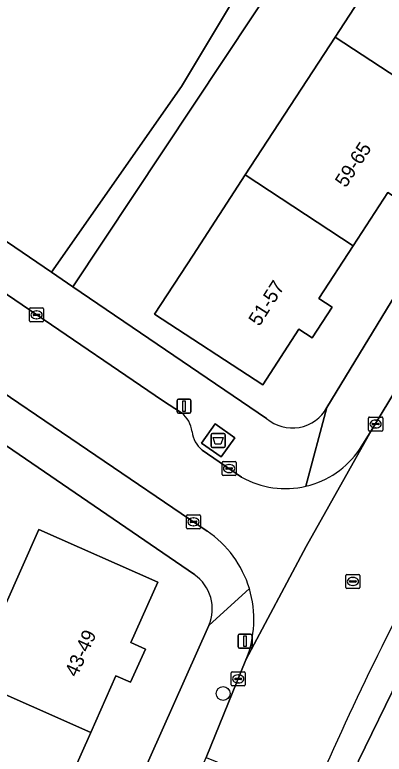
# Model space of a CAD drawing. Extents: x 160023 to 161302, y 384750 to 385707.
# Drawn here: x 160188.6 to 160214.8, y 385430 to 385482.5 of the extents above; entities that cross this region are included whole.
import ezdxf

# ---------------------------------------------------------------- set-up
doc = ezdxf.new("R2010")
doc.units = 0
for name, color, linetype in [('IMGEO_Afval_apart_plaats', 7, 'Continuous'), ('IMGEO_Boom', 7, 'Continuous'), ('IMGEO_Erf', 7, 'Continuous'), ('IMGEO_Groenvoorziening', 7, 'Continuous'), ('IMGEO_Kolk', 7, 'Continuous'), ('IMGEO_Lichtmast', 7, 'Continuous'), ('IMGEO_Pand', 7, 'Continuous'), ('IMGEO_Pand_nummerreeks', 7, 'Continuous'), ('IMGEO_Rijbaan_lokaal_gesloten', 7, 'Continuous'), ('IMGEO_Rijbaan_lokaal_open', 7, 'Continuous'), ('IMGEO_Rioolput', 7, 'Continuous'), ('IMGEO_Voetpad_gesloten', 7, 'Continuous'), ('IMGEO_Voetpad_open', 7, 'Continuous')]:
    doc.layers.add(name, color=color, linetype=linetype)

msp = doc.modelspace()

# ---------------------------------------------------------------- linework, layer by layer
at = {"layer": 'IMGEO_Afval_apart_plaats'}
for p, q in [((160202.634, 385452.737), (160203.424, 385452.737)), ((160203.424, 385452.737), (160202.634, 385452.737)), ((160202.534, 385451.837), (160202.534, 385452.637)), ((160202.534, 385452.637), (160202.534, 385451.837)), ((160203.524, 385452.637), (160203.524, 385451.837)), ((160203.524, 385451.837), (160203.524, 385452.637)), ((160203.424, 385451.737), (160202.634, 385451.737)), ((160202.634, 385451.737), (160203.424, 385451.737))]:
    msp.add_line(p, q, dxfattribs=at)
msp.add_lwpolyline([(160202.677, 385452.451), (160203.381, 385452.451), (160203.232, 385451.981), (160202.826, 385451.981), (160202.677, 385452.451)], dxfattribs=at)
for centre, start, end in [((160202.634, 385452.637), 90, 180), ((160202.634, 385452.637), 90, 180), ((160203.424, 385452.637), 0, 90), ((160203.424, 385452.637), 360, 90), ((160202.634, 385451.837), 180, 270), ((160202.634, 385451.837), 180, 270), ((160203.424, 385451.837), 270, 0), ((160203.424, 385451.837), 270, 0)]:
    msp.add_arc(centre, 0.1, start, end, dxfattribs=at)
at = {"layer": 'IMGEO_Boom'}
msp.add_circle((160203.383, 385434.267), 0.489, dxfattribs=at)
at = {"layer": 'IMGEO_Erf'}
for points in [[(160197.173, 385499.099), (160179.051, 385472.434), (160191.188, 385464.185), (160200.423, 385477.359), (160213.246, 385498.748)], [(160229.051, 385482.447), (160230.744, 385484.695), (160214.103, 385495.368), (160192.707, 385463.153), (160206.465, 385453.803)], [(160210.759, 385454.57), (160216.645, 385464.267), (160220.806, 385470.55), (160229.051, 385482.447)], [(160201.338, 385442.708), (160187.987, 385451.859), (160158.924, 385409.199), (160179.94, 385395.479)], [(160180.8, 385424.57), (160185.543, 385435.246), (160190.285, 385445.923), (160198.736, 385442.169), (160196.832, 385437.882), (160197.864, 385437.424), (160196.815, 385435.064), (160195.773, 385435.527), (160193.983, 385431.497), (160192.127, 385427.319)], [(160183.335, 385396.478), (160202.358, 385439.094)]]:
    msp.add_lwpolyline(points, dxfattribs=at)
msp.add_lwpolyline([(160217.716, 385490.66), (160221.229, 385488.37), (160225.417, 385485.639), (160222.862, 385481.721), (160223.802, 385481.107), (160222.422, 385478.99), (160221.46, 385479.617), (160219.002, 385475.848), (160216.53, 385472.058), (160217.489, 385471.432), (160216.041, 385469.211), (160215.087, 385469.833), (160212.629, 385466.064), (160210.185, 385462.317), (160211.131, 385461.7), (160209.706, 385459.515), (160208.766, 385460.128), (160206.202, 385456.196), (160198.512, 385461.212), (160201.244, 385465.401), (160204.96, 385471.099), (160211.338, 385480.879)], close=True, dxfattribs=at)
for centre, radius, start, end in [((160208.3, 385455.932), 2.811, 229.2426, 331.0123), ((160199.679, 385440.289), 2.933, 335.9618, 55.5601)]:
    msp.add_arc(centre, radius, start, end, dxfattribs=at)
at = {"layer": 'IMGEO_Groenvoorziening'}
msp.add_lwpolyline([(160224.032, 385450.925), (160218.738, 385441.239), (160212.991, 385429.483), (160210.991, 385424.828), (160209.287, 385420.485), (160210.198, 385420.12), (160209.954, 385419.471), (160214.228, 385416.022), (160226.49, 385405.305), (160228.145, 385407.705), (160237.49, 385421.354), (160238.673, 385423.07), (160246.089, 385433.867)], dxfattribs=at)
at = {"layer": 'IMGEO_Kolk'}
for p, q in [((160189.707, 385461.655), (160190.559, 385461.655)), ((160189.632, 385460.729), (160189.632, 385461.581)), ((160189.891, 385461.149), (160189.891, 385461.161)), ((160190.329, 385461.112), (160189.931, 385461.112)), ((160189.934, 385461.198), (160190.332, 385461.198)), ((160190.12, 385461.435), (160190.145, 385461.435)), ((160190.375, 385461.161), (160190.375, 385461.149)), ((160190.633, 385461.581), (160190.633, 385460.729)), ((160190.559, 385460.655), (160189.707, 385460.655)), ((160190.143, 385460.875), (160190.118, 385460.875)), ((160213.714, 385452.975), (160213.714, 385453.827)), ((160213.789, 385453.901), (160214.641, 385453.901)), ((160214.715, 385453.827), (160214.715, 385452.975)), ((160213.973, 385453.395), (160213.973, 385453.407)), ((160214.411, 385453.358), (160214.013, 385453.358)), ((160214.016, 385453.444), (160214.414, 385453.444)), ((160214.202, 385453.681), (160214.227, 385453.681)), ((160214.457, 385453.407), (160214.457, 385453.395)), ((160214.641, 385452.901), (160213.789, 385452.901)), ((160214.225, 385453.121), (160214.2, 385453.121)), ((160203.307, 385449.815), (160203.307, 385450.667)), ((160203.382, 385450.741), (160204.234, 385450.741)), ((160204.308, 385450.667), (160204.308, 385449.815)), ((160203.566, 385450.235), (160203.566, 385450.247)), ((160204.004, 385450.198), (160203.606, 385450.198)), ((160203.609, 385450.284), (160204.007, 385450.284)), ((160203.795, 385450.521), (160203.82, 385450.521)), ((160204.05, 385450.247), (160204.05, 385450.235)), ((160204.234, 385449.741), (160203.382, 385449.741)), ((160203.818, 385449.961), (160203.793, 385449.961)), ((160200.779, 385446.031), (160200.779, 385446.883)), ((160200.854, 385446.957), (160201.706, 385446.957)), ((160201.78, 385446.883), (160201.78, 385446.031)), ((160201.038, 385446.451), (160201.038, 385446.463)), ((160201.476, 385446.414), (160201.078, 385446.414)), ((160201.081, 385446.5), (160201.479, 385446.5)), ((160201.267, 385446.737), (160201.292, 385446.737)), ((160201.522, 385446.463), (160201.522, 385446.451)), ((160201.706, 385445.957), (160200.854, 385445.957)), ((160201.29, 385446.177), (160201.265, 385446.177)), ((160203.954, 385434.878), (160203.954, 385435.73)), ((160204.029, 385435.804), (160204.881, 385435.804)), ((160204.256, 385435.347), (160204.654, 385435.347)), ((160204.442, 385435.584), (160204.467, 385435.584)), ((160204.955, 385435.73), (160204.955, 385434.878)), ((160204.213, 385435.298), (160204.213, 385435.31)), ((160204.651, 385435.261), (160204.253, 385435.261)), ((160204.465, 385435.024), (160204.44, 385435.024)), ((160204.697, 385435.31), (160204.697, 385435.298)), ((160204.881, 385434.804), (160204.029, 385434.804))]:
    msp.add_line(p, q, dxfattribs=at)
for points in [[(160189.707, 385461.655), (160190.559, 385461.655)], [(160189.632, 385460.729), (160189.632, 385461.581)], [(160190.633, 385461.581), (160190.633, 385460.729)], [(160190.559, 385460.655), (160189.707, 385460.655)], [(160213.714, 385452.975), (160213.714, 385453.827)], [(160213.789, 385453.901), (160214.641, 385453.901)], [(160214.715, 385453.827), (160214.715, 385452.975)], [(160214.641, 385452.901), (160213.789, 385452.901)], [(160203.307, 385449.815), (160203.307, 385450.667)], [(160203.382, 385450.741), (160204.234, 385450.741)], [(160204.308, 385450.667), (160204.308, 385449.815)], [(160204.234, 385449.741), (160203.382, 385449.741)], [(160200.779, 385446.031), (160200.779, 385446.883)], [(160200.854, 385446.957), (160201.706, 385446.957)], [(160201.78, 385446.883), (160201.78, 385446.031)], [(160201.706, 385445.957), (160200.854, 385445.957)], [(160203.954, 385434.878), (160203.954, 385435.73)], [(160204.029, 385435.804), (160204.881, 385435.804)], [(160204.955, 385435.73), (160204.955, 385434.878)], [(160204.881, 385434.804), (160204.029, 385434.804)]]:
    msp.add_lwpolyline(points, dxfattribs=at)
for centre, radius, start, end in [((160189.709, 385461.579), 0.0765, 91.552, 178.448), ((160189.709, 385461.579), 0.0765, 91.552, 178.448), ((160190.557, 385461.579), 0.0765, 1.552, 88.448), ((160190.557, 385461.579), 0.0765, 1.552, 88.448), ((160189.931, 385461.158), 0.0403, 85.8775, 175.7526), ((160189.928, 385461.148), 0.0366, 178.938, 274.7102), ((160190.332, 385461.155), 0.043, 264.8664, 352.4533), ((160190.336, 385461.16), 0.0386, 1.7309, 96.639), ((160189.709, 385460.731), 0.0765, 181.552, 268.448), ((160189.709, 385460.731), 0.0765, 181.552, 268.448), ((160190.557, 385460.731), 0.0765, 271.552, 358.448), ((160190.557, 385460.731), 0.0765, 271.552, 358.448), ((160213.791, 385453.825), 0.0765, 91.552, 178.448), ((160213.791, 385453.825), 0.0765, 91.552, 178.448), ((160214.639, 385453.825), 0.0765, 1.552, 88.448), ((160214.639, 385453.825), 0.0765, 1.552, 88.448), ((160214.013, 385453.404), 0.0403, 85.8775, 175.7526), ((160214.01, 385453.394), 0.0366, 178.938, 274.7102), ((160214.414, 385453.401), 0.043, 264.8664, 352.4533), ((160214.418, 385453.406), 0.0386, 1.7309, 96.639), ((160213.791, 385452.977), 0.0765, 181.552, 268.448), ((160213.791, 385452.977), 0.0765, 181.552, 268.448), ((160214.639, 385452.977), 0.0765, 271.552, 358.448), ((160214.639, 385452.977), 0.0765, 271.552, 358.448), ((160203.384, 385450.665), 0.0765, 91.552, 178.448), ((160203.384, 385450.665), 0.0765, 91.552, 178.448), ((160204.232, 385450.665), 0.0765, 1.552, 88.448), ((160204.232, 385450.665), 0.0765, 1.552, 88.448), ((160203.606, 385450.244), 0.0403, 85.8775, 175.7526), ((160203.603, 385450.234), 0.0366, 178.938, 274.7102), ((160204.007, 385450.241), 0.043, 264.8664, 352.4533), ((160204.011, 385450.246), 0.0386, 1.7309, 96.639), ((160203.384, 385449.817), 0.0765, 181.552, 268.448), ((160203.384, 385449.817), 0.0765, 181.552, 268.448), ((160204.232, 385449.817), 0.0765, 271.552, 358.448), ((160204.232, 385449.817), 0.0765, 271.552, 358.448), ((160200.856, 385446.881), 0.0765, 91.552, 178.448), ((160200.856, 385446.881), 0.0765, 91.552, 178.448), ((160201.704, 385446.881), 0.0765, 1.552, 88.448), ((160201.704, 385446.881), 0.0765, 1.552, 88.448), ((160201.078, 385446.46), 0.0403, 85.8775, 175.7526), ((160201.075, 385446.45), 0.0366, 178.938, 274.7102), ((160201.479, 385446.457), 0.043, 264.8664, 352.4533), ((160201.483, 385446.462), 0.0386, 1.7309, 96.639), ((160200.856, 385446.033), 0.0765, 181.552, 268.448), ((160200.856, 385446.033), 0.0765, 181.552, 268.448), ((160201.704, 385446.033), 0.0765, 271.552, 358.448), ((160201.704, 385446.033), 0.0765, 271.552, 358.448), ((160204.031, 385435.728), 0.0765, 91.552, 178.448), ((160204.031, 385435.728), 0.0765, 91.552, 178.448), ((160204.253, 385435.307), 0.0403, 85.8775, 175.7526), ((160204.658, 385435.309), 0.0386, 1.7309, 96.639), ((160204.879, 385435.728), 0.0765, 1.552, 88.448), ((160204.879, 385435.728), 0.0765, 1.552, 88.448), ((160204.031, 385434.88), 0.0765, 181.552, 268.448), ((160204.031, 385434.88), 0.0765, 181.552, 268.448), ((160204.25, 385435.297), 0.0366, 178.938, 274.7102), ((160204.654, 385435.304), 0.043, 264.8664, 352.4533), ((160204.879, 385434.88), 0.0765, 271.552, 358.448), ((160204.879, 385434.88), 0.0765, 271.552, 358.448)]:
    msp.add_arc(centre, radius, start, end, dxfattribs=at)
for centre, major_axis, ratio, start_param, end_param in [((160190.119, 385461.155), (-0.387, 0.002), 0.722429, 4.712389, 7.853982), ((160190.144, 385461.155), (-0.39, 0.002), 0.717154, 1.570796, 4.712389), ((160214.201, 385453.401), (-0.387, 0.002), 0.722429, 4.712389, 7.853982), ((160214.226, 385453.401), (-0.39, 0.002), 0.717154, 1.570796, 4.712389), ((160203.794, 385450.241), (-0.387, 0.002), 0.722429, 4.712389, 7.853982), ((160203.819, 385450.241), (-0.39, 0.002), 0.717154, 1.570796, 4.712389), ((160201.266, 385446.457), (-0.387, 0.002), 0.722429, 4.712389, 7.853982), ((160201.291, 385446.457), (-0.39, 0.002), 0.717154, 1.570796, 4.712389), ((160204.441, 385435.304), (-0.387, 0.002), 0.722429, 4.712389, 7.853982), ((160204.466, 385435.304), (-0.39, 0.002), 0.717154, 1.570796, 4.712389)]:
    msp.add_ellipse(centre, major_axis=major_axis, ratio=ratio, start_param=start_param, end_param=end_param, dxfattribs=at)
at = {"layer": 'IMGEO_Lichtmast'}
for p, q in [((160200.111, 385454.272), (160200.111, 385455.072)), ((160200.111, 385455.072), (160200.111, 385454.272)), ((160200.211, 385455.172), (160201.001, 385455.172)), ((160201.001, 385455.172), (160200.211, 385455.172)), ((160201.101, 385455.072), (160201.101, 385454.272)), ((160201.101, 385454.272), (160201.101, 385455.072)), ((160201.001, 385454.172), (160200.211, 385454.172)), ((160200.211, 385454.172), (160201.001, 385454.172)), ((160204.545, 385438.491), (160205.335, 385438.491)), ((160205.335, 385438.491), (160204.545, 385438.491)), ((160204.445, 385437.591), (160204.445, 385438.391)), ((160204.445, 385438.391), (160204.445, 385437.591)), ((160205.435, 385438.391), (160205.435, 385437.591)), ((160205.435, 385437.591), (160205.435, 385438.391)), ((160205.335, 385437.491), (160204.545, 385437.491)), ((160204.545, 385437.491), (160205.335, 385437.491))]:
    msp.add_line(p, q, dxfattribs=at)
for points in [[(160200.531, 385455.047), (160200.681, 385455.047), (160200.681, 385454.297), (160200.531, 385454.297), (160200.531, 385455.047)], [(160204.865, 385438.366), (160205.015, 385438.366), (160205.015, 385437.616), (160204.865, 385437.616), (160204.865, 385438.366)]]:
    msp.add_lwpolyline(points, dxfattribs=at)
for centre, start, end in [((160200.211, 385455.072), 90, 180), ((160200.211, 385455.072), 90, 180), ((160201.001, 385455.072), 0, 90), ((160201.001, 385455.072), 360, 90), ((160200.211, 385454.272), 180, 270), ((160200.211, 385454.272), 180, 270), ((160201.001, 385454.272), 270, 0), ((160201.001, 385454.272), 270, 0), ((160204.545, 385438.391), 90, 180), ((160204.545, 385438.391), 90, 180), ((160205.335, 385438.391), 0, 90), ((160205.335, 385438.391), 360, 90), ((160204.545, 385437.591), 180, 270), ((160204.545, 385437.591), 180, 270), ((160205.335, 385437.591), 270, 0), ((160205.335, 385437.591), 270, 0)]:
    msp.add_arc(centre, 0.1, start, end, dxfattribs=at)
at = {"layer": 'IMGEO_Pand'}
for points in [[(160221.46, 385479.617), (160222.422, 385478.99), (160223.802, 385481.107), (160222.862, 385481.721), (160225.417, 385485.639), (160221.229, 385488.37), (160217.716, 385490.66), (160211.338, 385480.879), (160219.002, 385475.848)], [(160215.087, 385469.833), (160216.041, 385469.211), (160217.489, 385471.432), (160216.53, 385472.058), (160219.002, 385475.848), (160211.338, 385480.879), (160204.96, 385471.099), (160212.629, 385466.064)], [(160198.512, 385461.212), (160206.202, 385456.196), (160208.766, 385460.128), (160209.706, 385459.515), (160211.131, 385461.7), (160210.185, 385462.317), (160212.629, 385466.064), (160204.96, 385471.099), (160201.244, 385465.401)], [(160195.773, 385435.527), (160196.815, 385435.064), (160197.864, 385437.424), (160196.832, 385437.882), (160198.736, 385442.169), (160190.285, 385445.923), (160185.543, 385435.246), (160193.983, 385431.497)], [(160191.076, 385424.91), (160192.097, 385424.457), (160193.163, 385426.858), (160192.127, 385427.319), (160193.983, 385431.497), (160185.543, 385435.246), (160180.8, 385424.57), (160189.256, 385420.814)]]:
    msp.add_lwpolyline(points, close=True, dxfattribs=at)
at = {"layer": 'IMGEO_Rijbaan_lokaal_gesloten'}
msp.add_lwpolyline([(160218.042, 385459.796), (160213.889, 385452.911), (160209.284, 385444.718), (160205.006, 385436.649), (160202.176, 385429.732), (160209.626, 385426.684)], dxfattribs=at)
msp.add_arc((160401.739, 385344.741), 208.859, 151.05207, 156.9001, dxfattribs=at)
at = {"layer": 'IMGEO_Rijbaan_lokaal_open'}
for points in [[(160180.167, 385467.938), (160175.915, 385470.845), (160170.159, 385474.781), (160152.278, 385487.052), (160148.957, 385482.128), (160172.357, 385466.114), (160175.537, 385463.942), (160185.235, 385457.355), (160202.245, 385445.802)], [(160200.435, 385454.194), (160199.088, 385455.07), (160180.167, 385467.938)], [(160205.006, 385436.649), (160209.284, 385444.718), (160213.889, 385452.911), (160213.073, 385451.597)], [(160204.698, 385449.628), (160201.897, 385451.558)]]:
    msp.add_lwpolyline(points, dxfattribs=at)
for centre, radius, start, end in [((160199.215, 385452.641), 1.975, 6.3384, 51.8582), ((160203.067, 385453.054), 1.899, 185.8816, 231.973), ((160207.805, 385455.206), 6.385, 283.2337, 325.5863), ((160207.806, 385455.207), 6.386, 240.8774, 283.2242), ((160197.984, 385439.524), 7.587, 16.7816, 55.833), ((160197.987, 385439.523), 7.584, 337.7317, 16.7985)]:
    msp.add_arc(centre, radius, start, end, dxfattribs=at)
at = {"layer": 'IMGEO_Rioolput'}
for p, q in [((160212.176, 385442.728), (160213.028, 385442.728)), ((160212.101, 385441.802), (160212.101, 385442.654)), ((160212.36, 385442.222), (160212.36, 385442.234)), ((160212.798, 385442.185), (160212.4, 385442.185)), ((160212.403, 385442.271), (160212.801, 385442.271)), ((160212.589, 385442.508), (160212.614, 385442.508)), ((160212.844, 385442.234), (160212.844, 385442.222)), ((160213.102, 385442.654), (160213.102, 385441.802)), ((160213.028, 385441.728), (160212.176, 385441.728)), ((160212.612, 385441.948), (160212.587, 385441.948))]:
    msp.add_line(p, q, dxfattribs=at)
for points in [[(160212.176, 385442.728), (160213.028, 385442.728)], [(160212.101, 385441.802), (160212.101, 385442.654)], [(160213.102, 385442.654), (160213.102, 385441.802)], [(160213.028, 385441.728), (160212.176, 385441.728)]]:
    msp.add_lwpolyline(points, dxfattribs=at)
for centre, radius, start, end in [((160212.178, 385442.652), 0.0765, 91.552, 178.448), ((160212.178, 385442.652), 0.0765, 91.552, 178.448), ((160213.026, 385442.652), 0.0765, 1.552, 88.448), ((160213.026, 385442.652), 0.0765, 1.552, 88.448), ((160212.4, 385442.231), 0.0403, 85.8775, 175.7526), ((160212.397, 385442.221), 0.0366, 178.938, 274.7102), ((160212.801, 385442.228), 0.043, 264.8664, 352.4533), ((160212.805, 385442.233), 0.0386, 1.7309, 96.639), ((160212.178, 385441.804), 0.0765, 181.552, 268.448), ((160212.178, 385441.804), 0.0765, 181.552, 268.448), ((160213.026, 385441.804), 0.0765, 271.552, 358.448), ((160213.026, 385441.804), 0.0765, 271.552, 358.448)]:
    msp.add_arc(centre, radius, start, end, dxfattribs=at)
for centre, major_axis, ratio, start_param, end_param in [((160212.588, 385442.228), (-0.387, 0.002), 0.722429, 4.712389, 7.853982), ((160212.613, 385442.228), (-0.39, 0.002), 0.717154, 1.570796, 4.712389)]:
    msp.add_ellipse(centre, major_axis=major_axis, ratio=ratio, start_param=start_param, end_param=end_param, dxfattribs=at)
at = {"layer": 'IMGEO_Voetpad_gesloten'}
msp.add_lwpolyline([(160204.203, 385452.427), (160202.826, 385453.408), (160201.856, 385452.046), (160203.233, 385451.065)], close=True, dxfattribs=at)
at = {"layer": 'IMGEO_Voetpad_open'}
for points in [[(160213.073, 385451.597), (160213.889, 385452.911), (160218.042, 385459.796), (160220.662, 385464.164), (160224.069, 385469.234), (160227.148, 385473.834), (160229.85, 385477.702), (160233.05, 385482.043), (160237.154, 385487.587), (160240.762, 385492.238), (160247.036, 385500), (160248.366, 385501.543), (160249.437, 385502.831), (160251.428, 385505.226), (160251.855, 385505.703), (160253.982, 385508.078), (160257.374, 385512.002), (160260.496, 385515.395), (160265.394, 385520.689), (160268.358, 385523.682), (160271.879, 385527.296), (160275.83, 385531.18), (160279.303, 385534.434)], [(160254.197, 385513.573), (160248.306, 385506.859), (160242.58, 385500), (160236.399, 385492.201), (160231.634, 385485.876), (160230.744, 385484.695), (160229.051, 385482.447), (160220.806, 385470.55), (160216.645, 385464.267), (160210.759, 385454.57), (160209.267, 385448.99)], [(160215.8, 385502.686), (160213.246, 385498.748), (160200.423, 385477.359), (160191.188, 385464.185), (160192.707, 385463.153), (160214.103, 385495.368), (160230.744, 385484.695)], [(160166.852, 385480.774), (160164.151, 385482.622), (160161.45, 385484.47), (160158.749, 385486.318), (160156.048, 385488.166), (160158.856, 385492.246), (160155.518, 385494.523), (160151.944, 385487.288), (160152.278, 385487.052), (160170.159, 385474.781), (160170.441, 385475.193), (160176.197, 385471.257), (160175.915, 385470.845), (160180.167, 385467.938), (160199.088, 385455.07), (160200.435, 385454.194)], [(160148.957, 385482.128), (160148.451, 385482.473), (160145.973, 385480.432), (160154.018, 385474.967), (160157.457, 385472.608), (160162.394, 385469.273), (160169.793, 385464.2), (160170.682, 385463.631), (160173.268, 385461.881), (160175.855, 385460.132), (160178.442, 385458.382), (160181.028, 385456.632), (160183.494, 385454.965), (160186.201, 385453.133), (160187.987, 385451.859), (160201.338, 385442.708)], [(160202.245, 385445.802), (160185.235, 385457.355), (160184.957, 385456.94), (160172.079, 385465.699), (160172.357, 385466.114), (160148.957, 385482.128)], [(160206.465, 385453.803), (160192.707, 385463.153), (160191.188, 385464.185), (160179.051, 385472.434), (160177.655, 385473.383), (160174.954, 385475.231), (160172.253, 385477.079), (160169.552, 385478.927), (160166.852, 385480.774)], [(160209.267, 385448.99), (160210.759, 385454.57)], [(160201.897, 385451.558), (160204.698, 385449.628)], [(160212.991, 385429.483), (160218.738, 385441.239), (160224.032, 385450.925), (160224.322, 385451.456)], [(160205.248, 385441.715), (160202.358, 385439.094), (160183.335, 385396.478)], [(160202.358, 385439.094), (160205.248, 385441.715)], [(160197.353, 385417.008), (160199.399, 385422.593), (160200.861, 385426.368), (160201.95, 385429.18), (160202.176, 385429.732), (160205.006, 385436.649)]]:
    msp.add_lwpolyline(points, dxfattribs=at)
msp.add_lwpolyline([(160202.826, 385453.408), (160204.203, 385452.427), (160203.233, 385451.065), (160201.856, 385452.046)], close=True, dxfattribs=at)
for centre, radius, start, end in [((160208.3, 385455.932), 2.811, 229.2426, 331.0123), ((160199.215, 385452.641), 1.975, 6.3384, 51.8582), ((160203.067, 385453.054), 1.899, 185.8816, 231.973), ((160207.805, 385455.206), 6.385, 283.2337, 325.5863), ((160207.806, 385455.207), 6.386, 240.8774, 283.2242), ((160401.739, 385344.741), 208.859, 151.05207, 156.9001), ((160197.984, 385439.524), 7.587, 16.7816, 55.833), ((160199.679, 385440.289), 2.933, 335.9618, 55.5601), ((160197.987, 385439.523), 7.584, 337.7317, 16.7985)]:
    msp.add_arc(centre, radius, start, end, dxfattribs=at)

# ---------------------------------------------------------------- texts
at = {"layer": 'IMGEO_Pand_nummerreeks'}
for s, rotation, p in [('59-65', 56.7683, (160212.091, 385470.128)), ('51-57', 57.4302, (160205.955, 385460.286)), ('43-49', 65.5712, (160192.997, 385435.376))]:
    msp.add_text(s, height=1, rotation=rotation, dxfattribs=at).set_placement(p)

doc.saveas('drawing.dxf')
